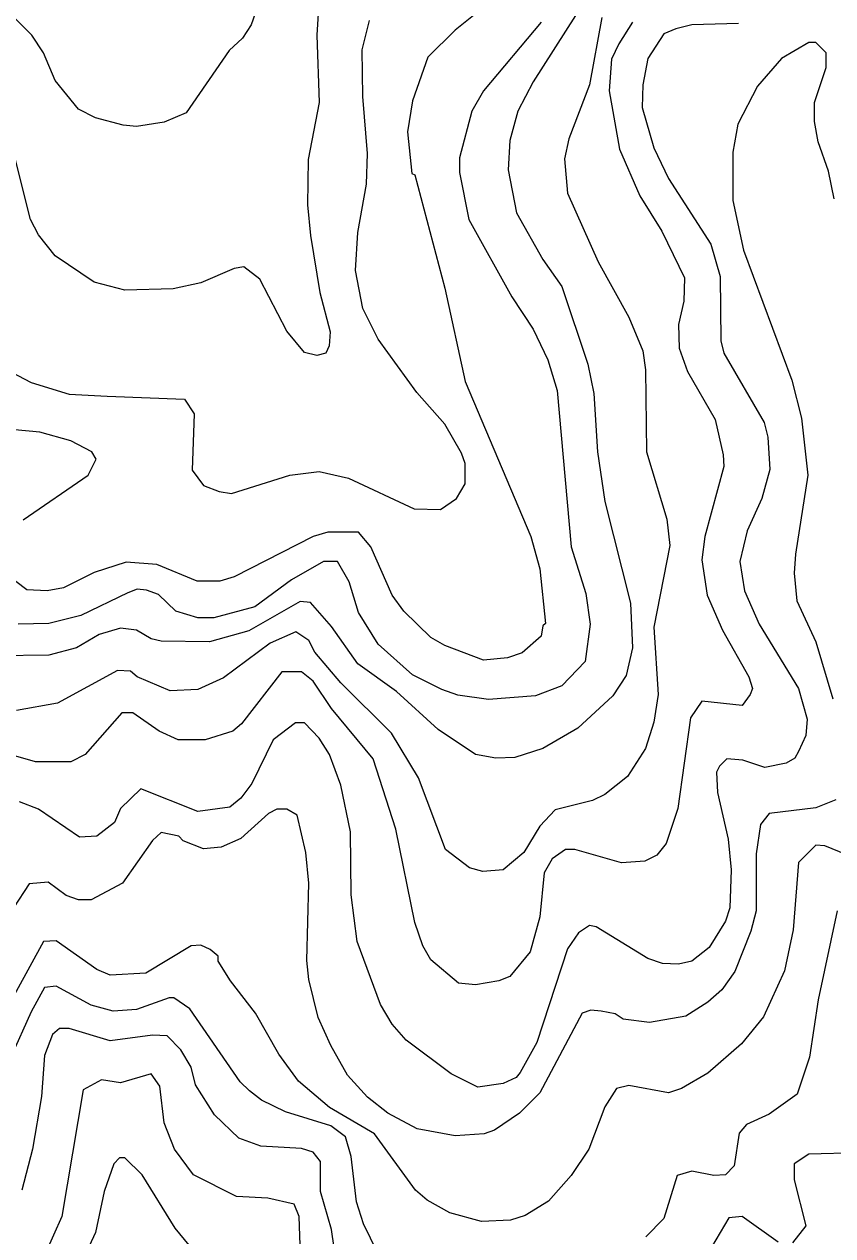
# Model space of a CAD drawing. Extents: x 423 to 448.8, y 7456.3 to 7484.
# Drawn here: x 428.418 to 429.274, y 7464.628 to 7465.91 of the extents above; entities that cross this region are included whole.
import ezdxf

# ---------------------------------------------------------------- set-up
doc = ezdxf.new("R2010")
doc.units = 0
doc.header["$LTSCALE"] = 0.032
doc.layers.add('1', color=7, linetype='Continuous', lineweight=25)
doc.layers.add('2', color=7, linetype='Continuous', lineweight=13)

msp = doc.modelspace()

# ---------------------------------------------------------------- linework, layer by layer
at = {"layer": '1'}
for points in [[(428.9162, 7465.9379), (428.8737, 7465.9039), (428.8451, 7465.8753), (428.8288, 7465.8289), (428.8234, 7465.7964), (428.828, 7465.7523), (428.8312, 7465.7508), (428.8629, 7465.6309), (428.8845, 7465.5319)], [(429.1738, 7465.9109), (429.1243, 7465.9093), (429.1073, 7465.9054), (429.0949, 7465.9), (429.0779, 7465.8737), (429.0725, 7465.8459), (429.0717, 7465.8219), (429.0841, 7465.7794)], [(429.0841, 7465.7794), (429.0995, 7465.7469), (429.1444, 7465.6773), (429.1545, 7465.6433), (429.1552, 7465.5752), (429.1583, 7465.562), (429.2009, 7465.4886), (429.2047, 7465.4731), (429.2071, 7465.4391), (429.1985, 7465.4081), (429.1831, 7465.3741), (429.1753, 7465.3416), (429.18, 7465.3106), (429.1955, 7465.2751), (429.2372, 7465.2071), (429.2465, 7465.1746), (429.245, 7465.1575), (429.2372, 7465.1405), (429.2333, 7465.1335), (429.2241, 7465.1281), (429.2016, 7465.1235), (429.1785, 7465.1312), (429.1614, 7465.1328), (429.1537, 7465.125), (429.1506, 7465.1188), (429.1514, 7465.0972), (429.163, 7465.0477), (429.1661, 7465.0152), (429.1645, 7464.975), (429.1599, 7464.9611), (429.1428, 7464.9332), (429.1243, 7464.9185), (429.1104, 7464.9154), (429.0934, 7464.9162), (429.0779, 7464.9216), (429.023, 7464.9549), (429.016, 7464.9564), (429.0044, 7464.9487), (428.9928, 7464.9317), (428.9603, 7464.8327), (428.9425, 7464.801), (428.9386, 7464.7956), (428.9248, 7464.7894), (428.8977, 7464.7855), (428.8698, 7464.7994), (428.8219, 7464.835), (428.8072, 7464.852), (428.7948, 7464.8729), (428.7701, 7464.9394), (428.7639, 7464.9889), (428.7631, 7465.0555), (428.753, 7465.105), (428.7407, 7465.1374), (428.7298, 7465.1545), (428.7143, 7465.1707), (428.705, 7465.1707), (428.6811, 7465.1529), (428.6587, 7465.1065), (428.647, 7465.091), (428.6354, 7465.0817), (428.6014, 7465.0771), (428.5411, 7465.101), (428.5195, 7465.0802), (428.5133, 7465.0655), (428.4947, 7465.0508), (428.4761, 7465.05), (428.4328, 7465.0794), (428.4127, 7465.0872)], [(428.8845, 7465.5319), (428.9541, 7465.3679), (428.9634, 7465.3339), (428.9696, 7465.2759), (428.9665, 7465.2735), (428.9649, 7465.2627), (428.9449, 7465.2449), (428.9294, 7465.2395), (428.9038, 7465.2372), (428.8629, 7465.2526), (428.8482, 7465.2612), (428.8196, 7465.289), (428.8072, 7465.3061), (428.7847, 7465.3571), (428.7716, 7465.3726), (428.7391, 7465.3726), (428.7237, 7465.3679), (428.6401, 7465.3254), (428.6247, 7465.3207), (428.6006, 7465.3207), (428.5581, 7465.3385), (428.5257, 7465.3408), (428.4916, 7465.33), (428.4591, 7465.3138), (428.4421, 7465.3107), (428.4205, 7465.3115), (428.3972, 7465.3293)], [(428.4165, 7465.3857), (428.4854, 7465.4329), (428.4939, 7465.4499), (428.4893, 7465.4576), (428.4669, 7465.4692), (428.4344, 7465.4785), (428.3013, 7465.4909)], [(428.6757, 7464.6679), (428.6424, 7464.6695), (428.5968, 7464.6927), (428.5767, 7464.7198), (428.5659, 7464.7476), (428.5612, 7464.7863), (428.5519, 7464.7994), (428.5195, 7464.7901), (428.4994, 7464.7932), (428.48, 7464.7824), (428.4576, 7464.6486), (428.4398, 7464.6091), (428.4127, 7464.579)], [(428.712, 7464.5573), (428.7089, 7464.6486), (428.7035, 7464.6617), (428.6757, 7464.6679)]]:
    msp.add_lwpolyline(points, dxfattribs=at)
at = {"layer": '2'}
for points in [[(428.678, 7465.9666), (428.6579, 7465.9094), (428.6486, 7465.8954), (428.6347, 7465.8823), (428.589, 7465.8165), (428.5659, 7465.8064), (428.5365, 7465.8018), (428.5226, 7465.8034), (428.4932, 7465.8111), (428.4753, 7465.8204), (428.4506, 7465.8506), (428.4382, 7465.88), (428.4259, 7465.8985), (428.3856, 7465.9387)], [(428.7298, 7465.9387), (428.7275, 7465.8985), (428.7298, 7465.8274), (428.7182, 7465.767), (428.7175, 7465.7191), (428.7206, 7465.6866), (428.7306, 7465.6263), (428.7414, 7465.5845), (428.7406, 7465.5698), (428.7368, 7465.562), (428.7275, 7465.5597), (428.7143, 7465.5628), (428.6958, 7465.5853), (428.6672, 7465.6402), (428.6502, 7465.6533), (428.6401, 7465.6518), (428.6045, 7465.6363), (428.5752, 7465.6301), (428.5241, 7465.6286), (428.4916, 7465.6371), (428.4506, 7465.6649), (428.4328, 7465.6873), (428.4243, 7465.7036), (428.4011, 7465.7964)], [(429.0013, 7465.9194), (428.9564, 7465.849), (428.9402, 7465.8181), (428.9317, 7465.7871), (428.9301, 7465.7562), (428.9387, 7465.7105), (428.9665, 7465.6611), (428.9866, 7465.6325), (429.0144, 7465.5505), (429.0206, 7465.5195), (429.0245, 7465.4577), (429.0322, 7465.4051), (429.0593, 7465.2975), (429.0616, 7465.2504), (429.0547, 7465.221), (429.0407, 7465.1993), (429.0036, 7465.1653), (428.9665, 7465.1436), (428.9371, 7465.1343), (428.917, 7465.1336), (428.8953, 7465.1374), (428.8559, 7465.1637), (428.8118, 7465.2039), (428.7708, 7465.2333), (428.743, 7465.2728), (428.7206, 7465.2983), (428.7097, 7465.2991), (428.6556, 7465.2681), (428.6138, 7465.2565), (428.5628, 7465.2573), (428.5519, 7465.2596), (428.5364, 7465.2689), (428.5195, 7465.2712), (428.497, 7465.2643), (428.4731, 7465.2504), (428.4437, 7465.2426), (428.3895, 7465.2418)], [(429.0291, 7465.9171), (429.016, 7465.8459), (428.9943, 7465.7887), (428.9897, 7465.7678), (428.9928, 7465.7314), (429.0253, 7465.6588), (429.0578, 7465.6), (429.0724, 7465.5644), (429.0755, 7465.5443), (429.0763, 7465.4577), (429.098, 7465.3865), (429.1011, 7465.3586), (429.0841, 7465.272), (429.0887, 7465.2009), (429.0841, 7465.1715), (429.0755, 7465.1436), (429.0562, 7465.1142), (429.0322, 7465.0949), (429.0191, 7465.0887), (428.9796, 7465.0787), (428.9634, 7465.0616), (428.9464, 7465.0338), (428.9247, 7465.0152), (428.9031, 7465.0136), (428.8892, 7465.0175), (428.8636, 7465.0368), (428.835, 7465.1127), (428.8064, 7465.1598), (428.753, 7465.2132), (428.7252, 7465.2457), (428.719, 7465.2581), (428.7051, 7465.2673), (428.678, 7465.255), (428.6285, 7465.2186), (428.6014, 7465.2062), (428.5721, 7465.2047), (428.5372, 7465.2194), (428.5303, 7465.2256), (428.5164, 7465.2264), (428.4529, 7465.1916), (428.4096, 7465.1838)], [(428.7608, 7465.4298), (428.8304, 7465.3973), (428.8582, 7465.3965), (428.8752, 7465.4082), (428.8845, 7465.4236), (428.8845, 7465.4453), (428.8806, 7465.4561), (428.8628, 7465.487), (428.8334, 7465.5203), (428.7925, 7465.5768), (428.7762, 7465.6093), (428.7685, 7465.6495), (428.7708, 7465.6897), (428.7801, 7465.7407), (428.7809, 7465.7732), (428.7762, 7465.8336), (428.7754, 7465.8831), (428.7832, 7465.914)], [(428.9649, 7465.9124), (428.9038, 7465.8397), (428.8915, 7465.8181), (428.8783, 7465.7686), (428.8783, 7465.7531)], [(429.0616, 7465.9124), (429.047, 7465.8892), (429.0392, 7465.873), (429.0369, 7465.8397), (429.0477, 7465.7779), (429.0694, 7465.7284), (429.0926, 7465.6912), (429.1166, 7465.6417), (429.1158, 7465.617), (429.1104, 7465.5922), (429.1111, 7465.5675), (429.1197, 7465.5427), (429.1491, 7465.4917), (429.1575, 7465.4546), (429.1583, 7465.4422), (429.1382, 7465.3679), (429.1351, 7465.3432), (429.1405, 7465.3061), (429.1568, 7465.2689), (429.1846, 7465.2194), (429.1885, 7465.2071), (429.1862, 7465.2008), (429.1777, 7465.1892), (429.1351, 7465.1939), (429.1228, 7465.1761), (429.1096, 7465.0802), (429.0972, 7465.0431), (429.0872, 7465.0307), (429.0748, 7465.0245), (429.0501, 7465.0229), (429.0006, 7465.0369), (428.9905, 7465.0369), (428.9766, 7465.0268), (428.968, 7465.0121), (428.9634, 7464.9657), (428.9533, 7464.9286), (428.9317, 7464.9023)], [(429.2751, 7465.7253), (429.2689, 7465.7547), (429.2581, 7465.7856), (429.2542, 7465.8073), (429.2542, 7465.8274), (429.2666, 7465.8644), (429.2666, 7465.88), (429.2558, 7465.8908), (429.2481, 7465.8908), (429.2194, 7465.8738), (429.1939, 7465.8444), (429.173, 7465.8042), (429.1676, 7465.7748), (429.1676, 7465.7237), (429.1792, 7465.6711), (429.2302, 7465.5335), (429.2403, 7465.4932), (429.2473, 7465.4329), (429.2341, 7465.3494), (429.2326, 7465.3293), (429.2356, 7465.2999), (429.2558, 7465.2566), (429.2736, 7465.1962)], [(428.8783, 7465.7531), (428.8884, 7465.7036), (428.934, 7465.6216), (428.9565, 7465.5876), (428.9719, 7465.5551), (428.982, 7465.5226), (428.9967, 7465.3571), (429.0121, 7465.3076), (429.0168, 7465.2751), (429.0114, 7465.2356), (428.9866, 7465.2101), (428.9588, 7465.1993), (428.9093, 7465.1954), (428.8768, 7465.2001), (428.8598, 7465.2062), (428.8288, 7465.2217), (428.7925, 7465.2542), (428.7716, 7465.2875), (428.7615, 7465.32), (428.7492, 7465.3416), (428.7345, 7465.3416), (428.7005, 7465.3223), (428.6618, 7465.2936), (428.6185, 7465.282), (428.6014, 7465.282), (428.5782, 7465.289), (428.5597, 7465.3068), (428.5473, 7465.3114), (428.5372, 7465.3122), (428.5272, 7465.3083), (428.4777, 7465.2844), (428.4437, 7465.2759), (428.4112, 7465.2751)], [(428.4042, 7465.5419), (428.4251, 7465.5311), (428.4653, 7465.5187), (428.5055, 7465.5164), (428.5875, 7465.5133), (428.5975, 7465.4979), (428.5953, 7465.4383), (428.6076, 7465.422), (428.6239, 7465.4158), (428.637, 7465.4136), (428.6989, 7465.4329), (428.7298, 7465.4367), (428.7608, 7465.4298)], [(428.9317, 7464.9023), (428.9201, 7464.8977), (428.8954, 7464.8938), (428.8775, 7464.8953), (428.8482, 7464.9201), (428.8396, 7464.9348), (428.8311, 7464.9595), (428.811, 7465.0585), (428.787, 7465.1328), (428.743, 7465.1861), (428.7236, 7465.2148), (428.7112, 7465.2248), (428.6904, 7465.2248), (428.6478, 7465.1699), (428.6385, 7465.1622), (428.6092, 7465.1529), (428.5805, 7465.1529), (428.5604, 7465.1621), (428.5326, 7465.1815), (428.521, 7465.1815), (428.4823, 7465.1374), (428.4669, 7465.1297), (428.4297, 7465.1297), (428.3555, 7465.1506)], [(429.2767, 7465.0894), (429.2558, 7465.0809), (429.2062, 7465.0748), (429.197, 7465.0632), (429.1924, 7465.0322), (429.1924, 7464.9719), (429.1869, 7464.9503), (429.1699, 7464.9077), (429.156, 7464.8883), (429.1413, 7464.8752), (429.1181, 7464.8605), (429.0794, 7464.8536), (429.0516, 7464.8574), (429.0431, 7464.8628), (429.0284, 7464.8659), (429.0176, 7464.8667), (429.0083, 7464.8636), (428.9634, 7464.7793), (428.9418, 7464.7577), (428.9155, 7464.7399), (428.9046, 7464.736), (428.8737, 7464.7337), (428.8335, 7464.7414), (428.8025, 7464.7577), (428.7809, 7464.7747), (428.76, 7464.7979), (428.7422, 7464.8296), (428.729, 7464.859), (428.719, 7464.8992), (428.7167, 7464.9193), (428.719, 7465.0013), (428.7159, 7465.0338), (428.7066, 7465.0732)], [(428.7066, 7465.0732), (428.6958, 7465.0794), (428.685, 7465.0794), (428.6764, 7465.0748), (428.6471, 7465.0485), (428.6262, 7465.0392), (428.6076, 7465.0376), (428.586, 7465.0461), (428.5813, 7465.0508), (428.5627, 7465.0547), (428.5535, 7465.0462), (428.5218, 7465.0013), (428.4885, 7464.9835), (428.4753, 7464.9835), (428.4622, 7464.9881), (428.4429, 7465.0021), (428.4228, 7465.0005), (428.4065, 7464.975)], [(429.3254, 7465.016), (429.2651, 7465.0407), (429.2558, 7465.0415), (429.2372, 7465.023), (429.2318, 7464.9518), (429.2225, 7464.9085), (429.2001, 7464.8597), (429.1769, 7464.8311), (429.1413, 7464.8002), (429.1134, 7464.7839), (429.0996, 7464.7793), (429.0578, 7464.787), (429.0446, 7464.7839), (429.0322, 7464.7646), (429.0152, 7464.7198), (428.9967, 7464.6919), (428.9727, 7464.6648), (428.948, 7464.6494), (428.9325, 7464.6447), (428.9016, 7464.6432), (428.8683, 7464.6524), (428.8443, 7464.6656), (428.8319, 7464.6765), (428.7886, 7464.736), (428.7407, 7464.7638), (428.7081, 7464.7917), (428.6873, 7464.8203), (428.6625, 7464.8636), (428.6362, 7464.8977), (428.6231, 7464.9185), (428.6231, 7464.9239), (428.6146, 7464.9309), (428.6045, 7464.9355), (428.5945, 7464.9348), (428.5465, 7464.9061), (428.5086, 7464.9038), (428.4947, 7464.91), (428.4514, 7464.9402), (428.4382, 7464.9394), (428.3632, 7464.8033)], [(429.2782, 7464.9719), (429.2581, 7464.8776), (429.2488, 7464.8172), (429.2357, 7464.7778), (429.2063, 7464.7569), (429.1823, 7464.746), (429.1746, 7464.7368), (429.1692, 7464.702), (429.1599, 7464.6927), (429.1475, 7464.6919), (429.1243, 7464.6966), (429.1088, 7464.6919), (429.0949, 7464.6463), (429.0756, 7464.6269)], [(429.4174, 7464.8095), (429.378, 7464.8783), (429.33, 7464.9332), (429.32, 7464.9324), (429.3114, 7464.9255), (429.3076, 7464.9147), (429.3068, 7464.842), (429.3285, 7464.7631), (429.3269, 7464.7476), (429.3223, 7464.7306), (429.3099, 7464.7198), (429.3007, 7464.7159), (429.2481, 7464.7143), (429.2326, 7464.7043), (429.2326, 7464.6873), (429.245, 7464.6385), (429.231, 7464.6208)], [(428.7994, 7464.5945), (428.777, 7464.6409), (428.7693, 7464.6641), (428.7638, 7464.712), (428.7576, 7464.7329), (428.7422, 7464.7445), (428.6943, 7464.7592), (428.6687, 7464.7716), (428.6563, 7464.7816), (428.6463, 7464.7909), (428.5929, 7464.8682), (428.5759, 7464.8799), (428.5713, 7464.8799), (428.5365, 7464.8675), (428.5117, 7464.8659), (428.4885, 7464.8721), (428.4514, 7464.8922), (428.439, 7464.8907), (428.4251, 7464.8652), (428.4034, 7464.8172)], [(428.7553, 7464.5496), (428.743, 7464.6347), (428.7314, 7464.6749), (428.7314, 7464.7066), (428.7237, 7464.7166), (428.7113, 7464.7205), (428.668, 7464.7229), (428.6448, 7464.7314), (428.6192, 7464.7561), (428.5991, 7464.7878), (428.5945, 7464.8064), (428.5836, 7464.8249), (428.5689, 7464.8396), (428.5535, 7464.8404), (428.5086, 7464.8342), (428.4653, 7464.8474), (428.4552, 7464.8474), (428.4475, 7464.8412), (428.439, 7464.8188), (428.4359, 7464.7755), (428.4266, 7464.7198), (428.415, 7464.6765)], [(428.6022, 7464.606), (428.5774, 7464.6362), (428.5426, 7464.6927), (428.5241, 7464.7105), (428.5187, 7464.7105), (428.5125, 7464.7043), (428.5024, 7464.6749), (428.4932, 7464.6316), (428.473, 7464.5883)], [(429.2156, 7464.6215), (429.1777, 7464.6486), (429.1637, 7464.647), (429.1405, 7464.6084)]]:
    msp.add_lwpolyline(points, dxfattribs=at)

doc.saveas('drawing.dxf')
